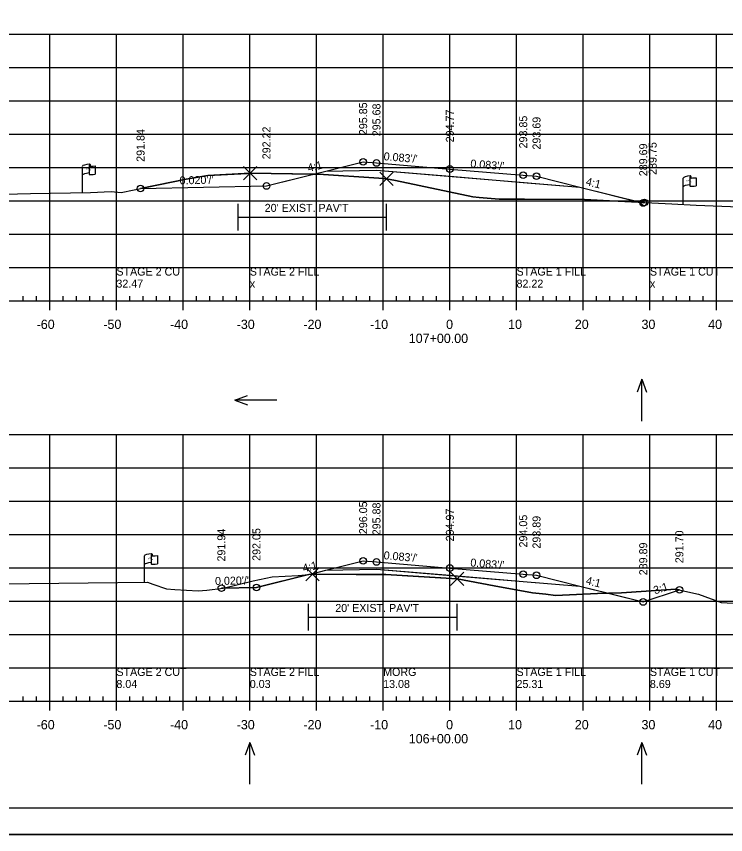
# Model space of a CAD drawing. Extents: x 1370843 to 1371177, y 380307 to 382654.
# Drawn here: x 1370948.7 to 1371055.1, y 380734.1 to 380856.8 of the extents above; entities that cross this region are included whole.
import ezdxf

# ---------------------------------------------------------------- set-up
doc = ezdxf.new("R2010")
doc.units = 0
for name, color, linetype in [('R_Alt Surface', 7, 'Continuous'), ('R_Axis', 7, 'Continuous'), ('R_Axis Annot', 7, 'Continuous'), ('R_Border', 7, 'Continuous'), ('R_Exist Surface', 7, 'Continuous'), ('R_Exist Surface Annot', 7, 'Continuous'), ('R_Fin Surface', 7, 'Continuous'), ('R_Fin Surface Annot', 7, 'Continuous'), ('R_Grid', 7, 'Continuous'), ('R_No Plot', 7, 'Continuous'), ('R_ROW', 7, 'Continuous'), ('R_Water Annot', 7, 'Continuous')]:
    doc.layers.add(name, color=color, linetype=linetype)

msp = doc.modelspace()

# ---------------------------------------------------------------- linework, layer by layer
at = {"layer": 'R_Alt Surface'}
for points in [[(1370995.1, 380833.57), (1371002.71, 380833.72), (1371013.71, 380832.81), (1371024.71, 380831.89), (1371033.22, 380831.19)], [(1370995.1, 380773.77), (1371002.71, 380773.92), (1371013.71, 380773.01), (1371024.71, 380772.09), (1371033.22, 380771.39)]]:
    msp.add_lwpolyline(points, dxfattribs=at)
at = {"layer": 'R_Axis'}
for p, q in [((1370868.71, 380814.12), (1371158.71, 380814.12)), ((1370949.71, 380814.12), (1370949.71, 380814.82)), ((1370951.71, 380814.12), (1370951.71, 380814.82)), ((1370953.71, 380812.72), (1370953.71, 380814.12)), ((1370955.71, 380814.12), (1370955.71, 380814.82)), ((1370957.71, 380814.12), (1370957.71, 380814.82)), ((1370959.71, 380814.12), (1370959.71, 380814.82)), ((1370961.71, 380814.12), (1370961.71, 380814.82)), ((1370963.71, 380812.72), (1370963.71, 380814.12)), ((1370965.71, 380814.12), (1370965.71, 380814.82)), ((1370967.71, 380814.12), (1370967.71, 380814.82)), ((1370969.71, 380814.12), (1370969.71, 380814.82)), ((1370971.71, 380814.12), (1370971.71, 380814.82)), ((1370973.71, 380812.72), (1370973.71, 380814.12)), ((1370975.71, 380814.12), (1370975.71, 380814.82)), ((1370977.71, 380814.12), (1370977.71, 380814.82)), ((1370979.71, 380814.12), (1370979.71, 380814.82)), ((1370981.71, 380814.12), (1370981.71, 380814.82)), ((1370983.71, 380812.72), (1370983.71, 380814.12)), ((1370985.71, 380814.12), (1370985.71, 380814.82)), ((1370987.71, 380814.12), (1370987.71, 380814.82)), ((1370989.71, 380814.12), (1370989.71, 380814.82)), ((1370991.71, 380814.12), (1370991.71, 380814.82)), ((1370993.71, 380812.72), (1370993.71, 380814.12)), ((1370995.71, 380814.12), (1370995.71, 380814.82)), ((1370997.71, 380814.12), (1370997.71, 380814.82)), ((1370999.71, 380814.12), (1370999.71, 380814.82)), ((1371001.71, 380814.12), (1371001.71, 380814.82)), ((1371003.71, 380812.72), (1371003.71, 380814.12)), ((1371005.71, 380814.12), (1371005.71, 380814.82)), ((1371007.71, 380814.12), (1371007.71, 380814.82)), ((1371009.71, 380814.12), (1371009.71, 380814.82)), ((1371011.71, 380814.12), (1371011.71, 380814.82)), ((1371013.71, 380812.72), (1371013.71, 380814.12)), ((1371015.71, 380814.12), (1371015.71, 380814.82)), ((1371017.71, 380814.12), (1371017.71, 380814.82)), ((1371019.71, 380814.12), (1371019.71, 380814.82)), ((1371021.71, 380814.12), (1371021.71, 380814.82)), ((1371023.71, 380812.72), (1371023.71, 380814.12)), ((1371025.71, 380814.12), (1371025.71, 380814.82)), ((1371027.71, 380814.12), (1371027.71, 380814.82)), ((1371029.71, 380814.12), (1371029.71, 380814.82)), ((1371031.71, 380814.12), (1371031.71, 380814.82)), ((1371033.71, 380812.72), (1371033.71, 380814.12)), ((1371035.71, 380814.12), (1371035.71, 380814.82)), ((1371037.71, 380814.12), (1371037.71, 380814.82)), ((1371039.71, 380814.12), (1371039.71, 380814.82)), ((1371041.71, 380814.12), (1371041.71, 380814.82)), ((1371043.71, 380812.72), (1371043.71, 380814.12)), ((1371045.71, 380814.12), (1371045.71, 380814.82)), ((1371047.71, 380814.12), (1371047.71, 380814.82)), ((1371049.71, 380814.12), (1371049.71, 380814.82)), ((1371051.71, 380814.12), (1371051.71, 380814.82)), ((1371053.71, 380812.72), (1371053.71, 380814.12)), ((1370868.71, 380754.12), (1371158.71, 380754.12)), ((1370949.71, 380754.12), (1370949.71, 380754.82)), ((1370951.71, 380754.12), (1370951.71, 380754.82)), ((1370953.71, 380752.72), (1370953.71, 380754.12)), ((1370955.71, 380754.12), (1370955.71, 380754.82)), ((1370957.71, 380754.12), (1370957.71, 380754.82)), ((1370959.71, 380754.12), (1370959.71, 380754.82)), ((1370961.71, 380754.12), (1370961.71, 380754.82)), ((1370963.71, 380752.72), (1370963.71, 380754.12)), ((1370965.71, 380754.12), (1370965.71, 380754.82)), ((1370967.71, 380754.12), (1370967.71, 380754.82)), ((1370969.71, 380754.12), (1370969.71, 380754.82)), ((1370971.71, 380754.12), (1370971.71, 380754.82)), ((1370973.71, 380752.72), (1370973.71, 380754.12)), ((1370975.71, 380754.12), (1370975.71, 380754.82)), ((1370977.71, 380754.12), (1370977.71, 380754.82)), ((1370979.71, 380754.12), (1370979.71, 380754.82)), ((1370981.71, 380754.12), (1370981.71, 380754.82)), ((1370983.71, 380752.72), (1370983.71, 380754.12)), ((1370985.71, 380754.12), (1370985.71, 380754.82)), ((1370987.71, 380754.12), (1370987.71, 380754.82)), ((1370989.71, 380754.12), (1370989.71, 380754.82)), ((1370991.71, 380754.12), (1370991.71, 380754.82)), ((1370993.71, 380752.72), (1370993.71, 380754.12)), ((1370995.71, 380754.12), (1370995.71, 380754.82)), ((1370997.71, 380754.12), (1370997.71, 380754.82)), ((1370999.71, 380754.12), (1370999.71, 380754.82)), ((1371001.71, 380754.12), (1371001.71, 380754.82)), ((1371003.71, 380752.72), (1371003.71, 380754.12)), ((1371005.71, 380754.12), (1371005.71, 380754.82)), ((1371007.71, 380754.12), (1371007.71, 380754.82)), ((1371009.71, 380754.12), (1371009.71, 380754.82)), ((1371011.71, 380754.12), (1371011.71, 380754.82)), ((1371013.71, 380752.72), (1371013.71, 380754.12)), ((1371015.71, 380754.12), (1371015.71, 380754.82)), ((1371017.71, 380754.12), (1371017.71, 380754.82)), ((1371019.71, 380754.12), (1371019.71, 380754.82)), ((1371021.71, 380754.12), (1371021.71, 380754.82)), ((1371023.71, 380752.72), (1371023.71, 380754.12)), ((1371025.71, 380754.12), (1371025.71, 380754.82)), ((1371027.71, 380754.12), (1371027.71, 380754.82)), ((1371029.71, 380754.12), (1371029.71, 380754.82)), ((1371031.71, 380754.12), (1371031.71, 380754.82)), ((1371033.71, 380752.72), (1371033.71, 380754.12)), ((1371035.71, 380754.12), (1371035.71, 380754.82)), ((1371037.71, 380754.12), (1371037.71, 380754.82)), ((1371039.71, 380754.12), (1371039.71, 380754.82)), ((1371041.71, 380754.12), (1371041.71, 380754.82)), ((1371043.71, 380752.72), (1371043.71, 380754.12)), ((1371045.71, 380754.12), (1371045.71, 380754.82)), ((1371047.71, 380754.12), (1371047.71, 380754.82)), ((1371049.71, 380754.12), (1371049.71, 380754.82)), ((1371051.71, 380754.12), (1371051.71, 380754.82)), ((1371053.71, 380752.72), (1371053.71, 380754.12))]:
    msp.add_line(p, q, dxfattribs=at)
at = {"layer": 'R_Border'}
msp.add_line((1371171.89, 380738.12), (1370855.71, 380738.12), dxfattribs=at)
at = {"layer": 'R_Exist Surface'}
for points in [[(1370915.05, 380829.08), (1370920.8, 380829.53), (1370933.23, 380829.79), (1370950.83, 380830.2), (1370959.81, 380830.37), (1370962.95, 380830.5), (1370964.42, 380830.36), (1370974.15, 380832.39), (1370977.43, 380832.94), (1370983.35, 380833.23), (1370983.78, 380833.25), (1370993.16, 380833.12), (1370994.03, 380833.1), (1371003.08, 380832.51), (1371004.23, 380832.43), (1371005.55, 380832.15), (1371017.15, 380829.71), (1371018.1, 380829.62), (1371021.1, 380829.35), (1371024.93, 380829.37), (1371033.89, 380829.34), (1371047, 380828.66), (1371050.65, 380828.49), (1371069.87, 380827.73)], [(1370946.13, 380771.71), (1370968.38, 380771.96), (1370969.15, 380771.68), (1370971.2, 380770.97), (1370972.48, 380770.88), (1370975.98, 380770.68), (1370977.27, 380770.77), (1370979.7, 380771.1), (1370984.24, 380772.18), (1370987.05, 380772.76), (1370990.97, 380773), (1370993.14, 380773.18), (1370999.65, 380773.14), (1371004.09, 380773.11), (1371009.01, 380772.82), (1371014.81, 380772.47), (1371020.38, 380771.43), (1371026.1, 380770.38), (1371028.12, 380770.17), (1371029.54, 380769.98), (1371035.87, 380770.28), (1371039.43, 380770.36), (1371047.59, 380770.95), (1371050.98, 380770.16), (1371054.39, 380768.92), (1371066.38, 380768.3)]]:
    msp.add_lwpolyline(points, dxfattribs=at)
at = {"layer": 'R_Exist Surface Annot'}
for p, q in [((1370981.95, 380824.67), (1370981.95, 380828.67)), ((1371004.23, 380824.67), (1371004.23, 380828.67)), ((1370981.95, 380826.67), (1371004.23, 380826.67)), ((1370992.52, 380764.72), (1370992.52, 380768.72)), ((1371014.81, 380764.72), (1371014.81, 380768.72)), ((1370992.52, 380766.72), (1371014.81, 380766.72))]:
    msp.add_line(p, q, dxfattribs=at)
at = {"layer": 'R_Fin Surface'}
for points in [[(1370967.33, 380830.97), (1370986.2, 380831.35), (1370986.21, 380831.35), (1370995.1, 380833.57), (1371000.71, 380834.97), (1371002.71, 380834.8), (1371013.71, 380833.89), (1371024.71, 380832.98), (1371026.71, 380832.81), (1371033.22, 380831.19), (1371042.71, 380828.81), (1371042.88, 380828.87)], [(1370979.45, 380771.07), (1370984.7, 380771.17), (1370984.71, 380771.17), (1370995.1, 380773.77), (1371000.71, 380775.17), (1371002.71, 380775), (1371013.71, 380774.09), (1371024.71, 380773.18), (1371026.71, 380773.01), (1371033.22, 380771.39), (1371042.71, 380769.01), (1371048.13, 380770.82)]]:
    msp.add_lwpolyline(points, dxfattribs=at)
at = {"layer": 'R_Grid'}
for p, q in [((1370868.71, 380854.12), (1371158.71, 380854.12)), ((1370953.71, 380814.12), (1370953.71, 380854.12)), ((1370963.71, 380814.12), (1370963.71, 380854.12)), ((1370973.71, 380814.12), (1370973.71, 380854.12)), ((1370983.71, 380814.12), (1370983.71, 380854.12)), ((1370993.71, 380814.12), (1370993.71, 380854.12)), ((1371003.71, 380814.12), (1371003.71, 380854.12)), ((1371013.71, 380814.12), (1371013.71, 380854.12)), ((1371023.71, 380814.12), (1371023.71, 380854.12)), ((1371033.71, 380814.12), (1371033.71, 380854.12)), ((1371043.71, 380814.12), (1371043.71, 380854.12)), ((1371053.71, 380814.12), (1371053.71, 380854.12)), ((1370868.71, 380849.12), (1371158.71, 380849.12)), ((1370868.71, 380844.12), (1371158.71, 380844.12)), ((1370868.71, 380839.12), (1371158.71, 380839.12)), ((1370868.71, 380834.12), (1371158.71, 380834.12)), ((1370868.71, 380829.12), (1371158.71, 380829.12)), ((1370868.71, 380824.12), (1371158.71, 380824.12)), ((1370868.71, 380819.12), (1371158.71, 380819.12)), ((1370868.71, 380814.12), (1371158.71, 380814.12)), ((1370868.71, 380794.12), (1371158.71, 380794.12)), ((1370953.71, 380754.12), (1370953.71, 380794.12)), ((1370963.71, 380754.12), (1370963.71, 380794.12)), ((1370973.71, 380754.12), (1370973.71, 380794.12)), ((1370983.71, 380754.12), (1370983.71, 380794.12)), ((1370993.71, 380754.12), (1370993.71, 380794.12)), ((1371003.71, 380754.12), (1371003.71, 380794.12)), ((1371013.71, 380754.12), (1371013.71, 380794.12)), ((1371023.71, 380754.12), (1371023.71, 380794.12)), ((1371033.71, 380754.12), (1371033.71, 380794.12)), ((1371043.71, 380754.12), (1371043.71, 380794.12)), ((1371053.71, 380754.12), (1371053.71, 380794.12)), ((1370868.71, 380789.12), (1371158.71, 380789.12)), ((1370868.71, 380784.12), (1371158.71, 380784.12)), ((1370868.71, 380779.12), (1371158.71, 380779.12)), ((1370868.71, 380774.12), (1371158.71, 380774.12)), ((1370868.71, 380769.12), (1371158.71, 380769.12)), ((1370868.71, 380764.12), (1371158.71, 380764.12)), ((1370868.71, 380759.12), (1371158.71, 380759.12)), ((1370868.71, 380754.12), (1371158.71, 380754.12))]:
    msp.add_line(p, q, dxfattribs=at)
at = {"layer": 'R_No Plot'}
msp.add_line((1370843.31, 380734.15), (1371176.64, 380734.15), dxfattribs=at)
for points in [[(1370843.3, 380947.48), (1371176.64, 380947.48), (1371176.64, 380734.14), (1370843.3, 380734.14)], [(1371089.63, 380943.58), (1371089.63, 380933.7), (1371125.36, 380933.7), (1371125.36, 380930.78), (1371148.56, 380930.78), (1371148.56, 380906.45), (1371171.89, 380906.45), (1371171.89, 380738.12), (1370855.71, 380738.12), (1370855.71, 380943.58)], [(1370994.03, 380833.1), (1370993.28, 380833.11), (1370995.1, 380833.57), (1371002.71, 380833.72), (1371033.22, 380831.19), (1371042.37, 380828.9), (1371033.89, 380829.34), (1371024.93, 380829.37), (1371021.1, 380829.35), (1371018.1, 380829.62), (1371017.15, 380829.71), (1371005.55, 380832.15), (1371004.23, 380832.43), (1371003.08, 380832.51)], [(1370967.33, 380830.97), (1370986.21, 380831.35), (1370993.28, 380833.11), (1370983.78, 380833.25), (1370977.43, 380832.94), (1370974.15, 380832.39)], [(1371042.37, 380828.9), (1371042.71, 380828.81), (1371042.88, 380828.87)], [(1370992.58, 380773.14), (1370993.21, 380773.3), (1370993.14, 380773.18)], [(1371014.81, 380772.47), (1371004.09, 380773.11), (1370993.14, 380773.18), (1370993.21, 380773.3), (1370995.1, 380773.77), (1371002.71, 380773.92), (1371014.41, 380772.95)], [(1370979.45, 380771.07), (1370979.7, 380771.1), (1370984.24, 380772.18), (1370987.05, 380772.76), (1370990.97, 380773), (1370992.58, 380773.14), (1370984.7, 380771.17)], [(1371014.41, 380772.95), (1371033.22, 380771.39), (1371037.49, 380770.32), (1371035.87, 380770.28), (1371029.54, 380769.98), (1371028.12, 380770.17), (1371026.1, 380770.38), (1371020.38, 380771.43), (1371014.81, 380772.47)], [(1371037.49, 380770.32), (1371042.71, 380769.01), (1371048.13, 380770.82), (1371047.59, 380770.95), (1371039.43, 380770.36)]]:
    msp.add_lwpolyline(points, close=True, dxfattribs=at)
for points in [[(1370983.78, 380833.25), (1370982.78, 380834.25), (1370983.78, 380833.25), (1370982.78, 380832.25), (1370983.78, 380833.25), (1370984.78, 380832.25), (1370983.78, 380833.25), (1370984.78, 380834.25)], [(1371004.23, 380832.43), (1371003.23, 380833.43), (1371004.23, 380832.43), (1371003.23, 380831.43), (1371004.23, 380832.43), (1371005.23, 380831.43), (1371004.23, 380832.43), (1371005.23, 380833.43)], [(1370993.14, 380773.18), (1370992.14, 380774.18), (1370993.14, 380773.18), (1370992.14, 380772.18), (1370993.14, 380773.18), (1370994.14, 380772.18), (1370993.14, 380773.18), (1370994.14, 380774.18)], [(1371014.81, 380772.47), (1371013.81, 380773.47), (1371014.81, 380772.47), (1371013.81, 380771.47), (1371014.81, 380772.47), (1371015.81, 380771.47), (1371014.81, 380772.47), (1371015.81, 380773.47)]]:
    msp.add_lwpolyline(points, dxfattribs=at)
for centre in [(1371000.71, 380834.97), (1371002.71, 380834.8), (1371013.71, 380833.89), (1371024.71, 380832.98), (1371026.71, 380832.81), (1370967.33, 380830.97), (1370986.21, 380831.35), (1371042.71, 380828.81), (1371042.88, 380828.87), (1371042.88, 380828.87), (1371000.71, 380775.17), (1371002.71, 380775), (1371013.71, 380774.09), (1371024.71, 380773.18), (1371026.71, 380773.01), (1370979.45, 380771.07), (1370984.71, 380771.17), (1371048.13, 380770.82), (1371042.71, 380769.01)]:
    msp.add_circle(centre, 0.5, dxfattribs=at)
at = {"layer": 'R_ROW'}
for p, q in [((1370958.62, 380830.34), (1370958.62, 380834.29)), ((1370959.61, 380834.39), (1370959.61, 380834.38)), ((1370959.61, 380834.38), (1370959.61, 380833.15)), ((1370959.78, 380834.55), (1370959.78, 380834.31)), ((1370960.55, 380834.35), (1370960.55, 380833.11)), ((1371048.71, 380828.58), (1371048.71, 380832.53)), ((1371049.7, 380832.63), (1371049.7, 380832.61)), ((1371049.7, 380832.61), (1371049.7, 380831.39)), ((1371049.87, 380832.78), (1371049.87, 380832.54)), ((1371050.64, 380832.59), (1371050.64, 380831.35)), ((1370967.92, 380771.95), (1370967.92, 380775.9)), ((1370968.91, 380776), (1370968.91, 380775.98)), ((1370968.91, 380775.98), (1370968.91, 380774.76)), ((1370969.08, 380776.15), (1370969.08, 380775.91)), ((1370969.85, 380775.96), (1370969.85, 380774.72))]:
    msp.add_line(p, q, dxfattribs=at)
for centre, radius, start, end in [((1370959.7, 380834.55), 0.0783, 263.0712, 93.9564), ((1370959.69, 380834.39), 0.078, 88.6458, 274.2828), ((1370959.69, 380833.15), 0.0783, 180, 273.9564), ((1371049.78, 380832.63), 0.078, 88.6458, 274.2828), ((1371049.79, 380832.78), 0.0783, 263.0712, 93.9564), ((1371049.78, 380831.39), 0.0783, 180, 273.9564), ((1370968.99, 380776), 0.078, 88.6458, 274.2828), ((1370969, 380776.15), 0.0783, 263.0712, 93.9564), ((1370968.99, 380774.76), 0.0783, 180, 273.9564)]:
    msp.add_arc(centre, radius, start, end, dxfattribs=at)
for centre, major_axis, ratio, start_param, end_param in [((1370960.2, 380834.34), (-1.58, -0.04), 0.19887, 5.030368, 6.283185), ((1370960.91, 380834.45), (-1.23, -0.13), 0.052933, 0.159456, 1.268315), ((1370960.19, 380833.02), (-1.58, -0.04), 0.19887, 5.083035, 6.194897), ((1370960.91, 380833.21), (-1.23, -0.13), 0.052933, 0.159456, 1.268315), ((1371050.29, 380832.57), (-1.58, -0.04), 0.19887, 5.030368, 6.283185), ((1371051, 380832.69), (-1.23, -0.13), 0.052933, 0.159456, 1.268315), ((1371050.29, 380831.26), (-1.58, -0.04), 0.19887, 5.083035, 6.194897), ((1371051, 380831.45), (-1.23, -0.13), 0.052933, 0.159456, 1.268315), ((1370969.5, 380775.95), (-1.58, -0.04), 0.19887, 5.030368, 6.283185), ((1370970.21, 380776.06), (-1.23, -0.13), 0.052933, 0.159456, 1.268315), ((1370969.5, 380774.63), (-1.58, -0.04), 0.19887, 5.083035, 6.194897), ((1370970.21, 380774.82), (-1.23, -0.13), 0.052933, 0.159456, 1.268315)]:
    msp.add_ellipse(centre, major_axis=major_axis, ratio=ratio, start_param=start_param, end_param=end_param, dxfattribs=at)
at = {"layer": 'R_Water Annot'}
for p, q in [((1371042.51, 380802.4), (1371041.81, 380800.47)), ((1371042.51, 380796.11), (1371042.51, 380802.4)), ((1371042.51, 380802.4), (1371043.21, 380800.47)), ((1370981.46, 380799.25), (1370983.39, 380799.95)), ((1370987.75, 380799.25), (1370981.46, 380799.25)), ((1370981.46, 380799.25), (1370983.39, 380798.55)), ((1370983.71, 380747.97), (1370983.01, 380746.05)), ((1370983.71, 380741.68), (1370983.71, 380747.97)), ((1370983.71, 380747.97), (1370984.41, 380746.05)), ((1371042.51, 380747.97), (1371041.81, 380746.05)), ((1371042.51, 380741.68), (1371042.51, 380747.97)), ((1371042.51, 380747.97), (1371043.21, 380746.05))]:
    msp.add_line(p, q, dxfattribs=at)

# ---------------------------------------------------------------- texts
at = {"layer": 'R_Axis Annot'}
for s, p in [('-60', (1370951.75, 380809.92)), ('-50', (1370961.75, 380809.92)), ('-40', (1370971.75, 380809.92)), ('-30', (1370981.75, 380809.92)), ('-20', (1370991.75, 380809.92)), ('-10', (1371001.75, 380809.92)), ('0', (1371013.15, 380809.92)), ('10', (1371022.45, 380809.92)), ('20', (1371032.45, 380809.92)), ('30', (1371042.45, 380809.92)), ('40', (1371052.45, 380809.92)), ('107+00.00', (1371007.55, 380807.82)), ('-60', (1370951.75, 380749.92)), ('-50', (1370961.75, 380749.92)), ('-40', (1370971.75, 380749.92)), ('-30', (1370981.75, 380749.92)), ('-20', (1370991.75, 380749.92)), ('-10', (1371001.75, 380749.92)), ('0', (1371013.15, 380749.92)), ('10', (1371022.45, 380749.92)), ('20', (1371032.45, 380749.92)), ('30', (1371042.45, 380749.92)), ('40', (1371052.45, 380749.92)), ('106+00.00', (1371007.55, 380747.82))]:
    msp.add_text(s, height=1.4, dxfattribs=at).set_placement(p)
at = {"layer": 'R_Exist Surface Annot'}
for p in [(1370985.95, 380827.47), (1370996.53, 380767.51)]:
    msp.add_text("20' EXIST. PAV'T", height=1.2, dxfattribs=at).set_placement(p)
at = {"layer": 'R_Fin Surface Annot'}
for s, rotation, p in [('295.85', 90, (1371001.31, 380838.97)), ('295.68', 90, (1371003.31, 380838.8)), ('294.77', 90, (1371014.31, 380837.89)), ('293.85', 90, (1371025.31, 380836.98)), ('293.69', 90, (1371027.31, 380836.81)), ('291.84', 90, (1370967.93, 380834.97)), ('292.22', 90, (1370986.81, 380835.35)), ('289.69', 90, (1371043.31, 380832.81)), ('289.75', 90, (1371044.72, 380833.01)), ("0.083'/'", 355.2553, (1371003.75, 380835.22)), ('4:1', 14.0362, (1370992.53, 380833.44)), ("0.083'/'", 355.2553, (1371016.75, 380834.14)), ("0.020'/'", 1.1458, (1370973.2, 380831.59)), ('4:1', 345.9638, (1371034.02, 380831.5)), ('296.05', 90, (1371001.31, 380779.17)), ('295.88', 90, (1371003.31, 380779)), ('294.97', 90, (1371014.31, 380778.09)), ('294.05', 90, (1371025.31, 380777.18)), ('293.89', 90, (1371027.31, 380777.01)), ('291.94', 90, (1370980.05, 380775.07)), ('292.05', 90, (1370985.31, 380775.17)), ('291.70', 90, (1371048.73, 380774.82)), ('289.89', 90, (1371043.31, 380773.01)), ("0.083'/'", 355.2553, (1371003.75, 380775.42)), ('4:1', 14.0362, (1370991.78, 380773.45)), ("0.083'/'", 355.2553, (1371016.75, 380774.34)), ("0.020'/'", 1.1458, (1370978.51, 380771.55)), ('4:1', 345.9638, (1371034.02, 380771.7)), ('3:1', 18.4349, (1371044.47, 380770.13))]:
    msp.add_text(s, height=1.2, rotation=rotation, dxfattribs=at).set_placement(p)
at = {"layer": 'R_No Plot'}
for s, p in [('STAGE 2 CUT', (1370963.71, 380817.92)), ('STAGE 2 FILL', (1370983.71, 380817.92)), ('STAGE 1 FILL', (1371023.71, 380817.92)), ('STAGE 1 CUT', (1371043.71, 380817.92)), ('32.47', (1370963.71, 380816.12)), ('x', (1370983.71, 380816.12)), ('82.22', (1371023.71, 380816.12)), ('x', (1371043.71, 380816.12)), ('STAGE 2 CUT', (1370963.71, 380757.92)), ('STAGE 2 FILL', (1370983.71, 380757.92)), ('MORG', (1371003.71, 380757.92)), ('STAGE 1 FILL', (1371023.71, 380757.92)), ('STAGE 1 CUT', (1371043.71, 380757.92)), ('8.04', (1370963.71, 380756.12)), ('0.03', (1370983.71, 380756.12)), ('13.08', (1371003.71, 380756.12)), ('25.31', (1371023.71, 380756.12)), ('8.69', (1371043.71, 380756.12))]:
    msp.add_text(s, height=1.2, dxfattribs=at).set_placement(p)
at = {"layer": 'R_ROW'}
for s, height, rotation, p in [('R ', 0.2, 9.9884, (1370959.14, 380833.8)), (' O', 0.2, 9.9884, (1370959.28, 380833.84)), ('W', 0.2, 351.1788, (1370959.61, 380833.67)), ('DWB 11-9-07', 0.001, 90, (1370959.78, 380834.31)), ('DWB 11-9-07', 0.001, 5.0717, (1370960.54, 380833.11)), ('R ', 0.2, 9.9884, (1371049.23, 380832.03)), (' O', 0.2, 9.9884, (1371049.37, 380832.08)), ('DWB 11-9-07', 0.001, 90, (1371049.87, 380832.54)), ('W', 0.2, 351.1788, (1371049.7, 380831.91)), ('DWB 11-9-07', 0.001, 5.0717, (1371050.63, 380831.35)), ('DWB 11-9-07', 0.001, 90, (1370958.62, 380830.34)), ('DWB 11-9-07', 0.001, 90, (1371048.71, 380828.58)), ('DWB 11-9-07', 0.001, 90, (1370969.08, 380775.91)), ('R ', 0.2, 9.9884, (1370968.44, 380775.4)), (' O', 0.2, 9.9884, (1370968.58, 380775.45)), ('W', 0.2, 351.1788, (1370968.91, 380775.28)), ('DWB 11-9-07', 0.001, 5.0717, (1370969.84, 380774.72)), ('DWB 11-9-07', 0.001, 90, (1370967.92, 380771.95))]:
    msp.add_text(s, height=height, rotation=rotation, dxfattribs=at).set_placement(p)

doc.saveas('drawing.dxf')
